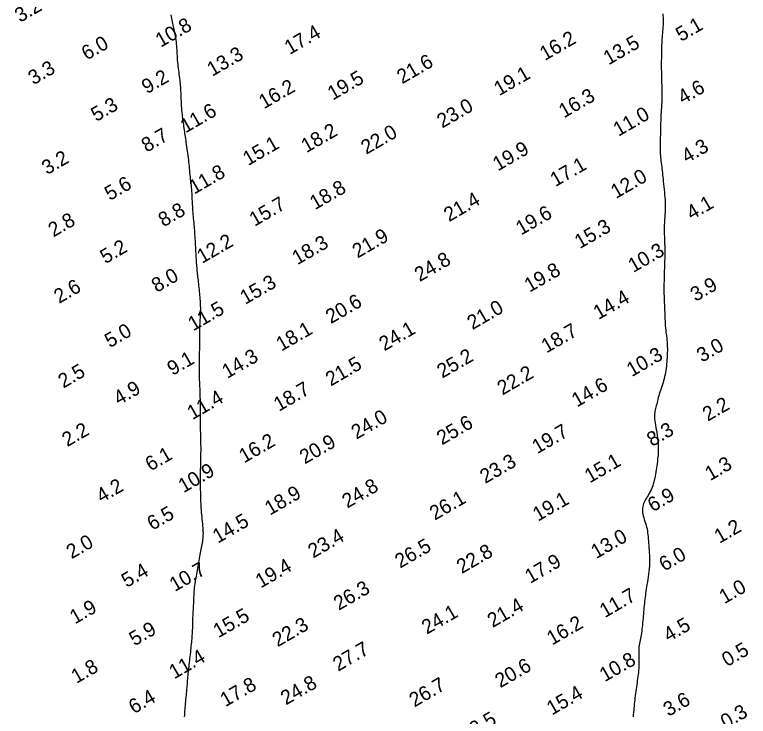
# Model space of a CAD drawing. Extents: x 3024098 to 3056816, y 418252 to 509144.
# Drawn here: x 3028364.8 to 3028619.9, y 425912.1 to 426156.2 of the extents above; entities that cross this region are included whole.
import ezdxf

# ---------------------------------------------------------------- set-up
doc = ezdxf.new("R2010")
doc.units = 0
doc.layers.add('V-CHAN-CONT-EL10', color=7, linetype='Continuous')
doc.layers.add('V-TOPO-SOUN-0911', color=7, linetype='Continuous')

msp = doc.modelspace()

# ---------------------------------------------------------------- linework, layer by layer
at = {"layer": 'V-CHAN-CONT-EL10'}
for points in [[(3028423.84, 425911.89), (3028423.89, 425912.56), (3028423.93, 425913.22), (3028423.98, 425913.88), (3028424.03, 425914.54), (3028424.08, 425915.22), (3028424.14, 425915.91), (3028424.21, 425916.6), (3028424.27, 425917.3), (3028424.34, 425918.01), (3028424.41, 425918.71), (3028424.48, 425919.41), (3028424.55, 425920.1), (3028424.61, 425920.77), (3028424.67, 425921.43), (3028424.73, 425922.08), (3028424.78, 425922.72), (3028424.83, 425923.35), (3028424.88, 425923.96), (3028424.93, 425924.57), (3028424.98, 425925.18), (3028425.04, 425925.78), (3028425.09, 425926.38), (3028425.16, 425926.99), (3028425.22, 425927.6), (3028425.29, 425928.21), (3028425.36, 425928.84), (3028425.43, 425929.48), (3028425.51, 425930.13), (3028425.58, 425930.81), (3028425.66, 425931.5), (3028425.74, 425932.21), (3028425.82, 425932.93), (3028425.9, 425933.66), (3028425.98, 425934.39), (3028426.06, 425935.11), (3028426.13, 425935.81), (3028426.2, 425936.5), (3028426.27, 425937.17), (3028426.34, 425937.81), (3028426.4, 425938.44), (3028426.45, 425939.06), (3028426.5, 425939.66), (3028426.55, 425940.26), (3028426.59, 425940.86), (3028426.62, 425941.45), (3028426.65, 425942.05), (3028426.67, 425942.66), (3028426.69, 425943.27), (3028426.7, 425943.88), (3028426.72, 425944.51), (3028426.73, 425945.15), (3028426.75, 425945.79), (3028426.77, 425946.46), (3028426.8, 425947.13), (3028426.84, 425947.82), (3028426.88, 425948.51), (3028426.92, 425949.22), (3028426.96, 425949.93), (3028427, 425950.64), (3028427.03, 425951.35), (3028427.07, 425952.07), (3028427.1, 425952.78), (3028427.13, 425953.48), (3028427.16, 425954.19), (3028427.19, 425954.89), (3028427.23, 425955.58), (3028427.28, 425956.26), (3028427.34, 425956.94), (3028427.41, 425957.61), (3028427.5, 425958.28), (3028427.6, 425958.93), (3028427.71, 425959.59), (3028427.83, 425960.24), (3028427.96, 425960.9), (3028428.08, 425961.56), (3028428.21, 425962.22), (3028428.33, 425962.9), (3028428.44, 425963.58), (3028428.56, 425964.27), (3028428.67, 425964.96), (3028428.78, 425965.66), (3028428.89, 425966.34), (3028429, 425967.02), (3028429.11, 425967.69), (3028429.23, 425968.34), (3028429.36, 425968.97), (3028429.49, 425969.59), (3028429.63, 425970.18), (3028429.76, 425970.77), (3028429.88, 425971.34), (3028430, 425971.89), (3028430.1, 425972.44), (3028430.19, 425972.98), (3028430.26, 425973.52), (3028430.32, 425974.06), (3028430.35, 425974.6), (3028430.37, 425975.16), (3028430.38, 425975.73), (3028430.37, 425976.33), (3028430.34, 425976.97), (3028430.29, 425977.64), (3028430.24, 425978.36), (3028430.17, 425979.11), (3028430.09, 425979.89), (3028430.01, 425980.69), (3028429.93, 425981.49), (3028429.85, 425982.29), (3028429.77, 425983.09), (3028429.71, 425983.86), (3028429.65, 425984.61), (3028429.61, 425985.33), (3028429.58, 425986.03), (3028429.55, 425986.72), (3028429.53, 425987.41), (3028429.51, 425988.09), (3028429.5, 425988.77), (3028429.48, 425989.47), (3028429.47, 425990.17), (3028429.45, 425990.9), (3028429.44, 425991.63), (3028429.42, 425992.38), (3028429.41, 425993.14), (3028429.4, 425993.92), (3028429.4, 425994.71), (3028429.4, 425995.51), (3028429.41, 425996.32), (3028429.43, 425997.14), (3028429.44, 425997.97), (3028429.46, 425998.8), (3028429.48, 425999.63), (3028429.5, 426000.45), (3028429.52, 426001.27), (3028429.54, 426002.07), (3028429.55, 426002.86), (3028429.56, 426003.64), (3028429.57, 426004.4), (3028429.57, 426005.14), (3028429.57, 426005.88), (3028429.56, 426006.6), (3028429.56, 426007.31), (3028429.54, 426008.01), (3028429.53, 426008.7), (3028429.51, 426009.38), (3028429.49, 426010.06), (3028429.47, 426010.73), (3028429.45, 426011.41), (3028429.44, 426012.09), (3028429.42, 426012.77), (3028429.41, 426013.47), (3028429.4, 426014.17), (3028429.4, 426014.89), (3028429.4, 426015.62), (3028429.4, 426016.36), (3028429.4, 426017.1), (3028429.4, 426017.85), (3028429.4, 426018.6), (3028429.39, 426019.35), (3028429.39, 426020.11), (3028429.38, 426020.86), (3028429.36, 426021.61), (3028429.35, 426022.37), (3028429.33, 426023.12), (3028429.3, 426023.88), (3028429.28, 426024.63), (3028429.25, 426025.38), (3028429.22, 426026.14), (3028429.19, 426026.89), (3028429.16, 426027.64), (3028429.13, 426028.39), (3028429.1, 426029.13), (3028429.08, 426029.86), (3028429.06, 426030.59), (3028429.04, 426031.31), (3028429.03, 426032.02), (3028429.02, 426032.72), (3028429.02, 426033.41), (3028429.03, 426034.1), (3028429.03, 426034.78), (3028429.04, 426035.46), (3028429.05, 426036.14), (3028429.06, 426036.83), (3028429.07, 426037.51), (3028429.08, 426038.2), (3028429.1, 426038.9), (3028429.11, 426039.59), (3028429.12, 426040.29), (3028429.13, 426041), (3028429.14, 426041.71), (3028429.14, 426042.42), (3028429.15, 426043.13), (3028429.15, 426043.85), (3028429.16, 426044.57), (3028429.16, 426045.28), (3028429.17, 426045.99), (3028429.18, 426046.69), (3028429.19, 426047.38), (3028429.21, 426048.07), (3028429.24, 426048.73), (3028429.27, 426049.39), (3028429.31, 426050.03), (3028429.35, 426050.67), (3028429.38, 426051.29), (3028429.41, 426051.9), (3028429.43, 426052.5), (3028429.45, 426053.1), (3028429.46, 426053.69), (3028429.46, 426054.27), (3028429.45, 426054.86), (3028429.43, 426055.44), (3028429.4, 426056.04), (3028429.37, 426056.64), (3028429.32, 426057.26), (3028429.27, 426057.9), (3028429.21, 426058.56), (3028429.15, 426059.23), (3028429.08, 426059.91), (3028429.01, 426060.6), (3028428.94, 426061.28), (3028428.86, 426061.94), (3028428.79, 426062.59), (3028428.72, 426063.21), (3028428.65, 426063.81), (3028428.58, 426064.38), (3028428.52, 426064.92), (3028428.45, 426065.46), (3028428.4, 426065.98), (3028428.34, 426066.5), (3028428.28, 426067.02), (3028428.23, 426067.55), (3028428.18, 426068.1), (3028428.13, 426068.66), (3028428.08, 426069.24), (3028428.04, 426069.83), (3028427.99, 426070.44), (3028427.95, 426071.07), (3028427.91, 426071.72), (3028427.87, 426072.4), (3028427.83, 426073.09), (3028427.79, 426073.8), (3028427.76, 426074.53), (3028427.72, 426075.27), (3028427.69, 426076.01), (3028427.65, 426076.76), (3028427.61, 426077.5), (3028427.57, 426078.24), (3028427.52, 426078.97), (3028427.47, 426079.7), (3028427.42, 426080.41), (3028427.37, 426081.12), (3028427.31, 426081.82), (3028427.26, 426082.53), (3028427.2, 426083.23), (3028427.14, 426083.92), (3028427.07, 426084.62), (3028427.01, 426085.32), (3028426.94, 426086.01), (3028426.88, 426086.7), (3028426.82, 426087.39), (3028426.77, 426088.07), (3028426.72, 426088.74), (3028426.67, 426089.4), (3028426.64, 426090.06), (3028426.6, 426090.7), (3028426.58, 426091.35), (3028426.55, 426091.99), (3028426.52, 426092.64), (3028426.48, 426093.29), (3028426.45, 426093.96), (3028426.4, 426094.64), (3028426.34, 426095.33), (3028426.28, 426096.05), (3028426.21, 426096.77), (3028426.13, 426097.5), (3028426.05, 426098.24), (3028425.97, 426098.99), (3028425.89, 426099.74), (3028425.81, 426100.48), (3028425.74, 426101.22), (3028425.67, 426101.96), (3028425.59, 426102.7), (3028425.52, 426103.43), (3028425.45, 426104.17), (3028425.37, 426104.92), (3028425.29, 426105.67), (3028425.2, 426106.43), (3028425.1, 426107.2), (3028425, 426107.98), (3028424.89, 426108.75), (3028424.78, 426109.51), (3028424.67, 426110.27), (3028424.56, 426111.01), (3028424.46, 426111.72), (3028424.36, 426112.4), (3028424.26, 426113.06), (3028424.17, 426113.68), (3028424.08, 426114.29), (3028424, 426114.88), (3028423.92, 426115.47), (3028423.83, 426116.06), (3028423.74, 426116.66), (3028423.65, 426117.28), (3028423.56, 426117.92), (3028423.46, 426118.59), (3028423.37, 426119.27), (3028423.27, 426119.97), (3028423.18, 426120.69), (3028423.09, 426121.43), (3028423.01, 426122.18), (3028422.94, 426122.94), (3028422.88, 426123.7), (3028422.83, 426124.48), (3028422.79, 426125.25), (3028422.75, 426126.02), (3028422.72, 426126.78), (3028422.69, 426127.53), (3028422.66, 426128.25), (3028422.63, 426128.96), (3028422.59, 426129.64), (3028422.56, 426130.29), (3028422.51, 426130.93), (3028422.46, 426131.56), (3028422.41, 426132.18), (3028422.35, 426132.8), (3028422.28, 426133.43), (3028422.2, 426134.08), (3028422.12, 426134.74), (3028422.03, 426135.41), (3028421.93, 426136.1), (3028421.84, 426136.8), (3028421.75, 426137.51), (3028421.66, 426138.23), (3028421.58, 426138.95), (3028421.5, 426139.67), (3028421.44, 426140.4), (3028421.39, 426141.12), (3028421.35, 426141.84), (3028421.31, 426142.55), (3028421.27, 426143.26), (3028421.23, 426143.97), (3028421.18, 426144.67), (3028421.12, 426145.37), (3028421.06, 426146.05), (3028420.99, 426146.73), (3028420.9, 426147.4), (3028420.81, 426148.05), (3028420.71, 426148.68), (3028420.6, 426149.3), (3028420.49, 426149.9), (3028420.37, 426150.47), (3028420.25, 426151.03), (3028420.12, 426151.56), (3028419.99, 426152.09), (3028419.86, 426152.62), (3028419.73, 426153.15), (3028419.61, 426153.7), (3028419.49, 426154.27), (3028419.38, 426154.87), (3028419.27, 426155.51), (3028419.18, 426156.18)], [(3028590.18, 426156.47), (3028590.2, 426155.85), (3028590.22, 426155.21), (3028590.23, 426154.55), (3028590.24, 426153.88), (3028590.23, 426153.2), (3028590.21, 426152.51), (3028590.18, 426151.82), (3028590.13, 426151.12), (3028590.08, 426150.42), (3028590.03, 426149.72), (3028589.97, 426149.03), (3028589.92, 426148.33), (3028589.86, 426147.64), (3028589.81, 426146.95), (3028589.77, 426146.28), (3028589.74, 426145.61), (3028589.71, 426144.94), (3028589.69, 426144.27), (3028589.67, 426143.61), (3028589.66, 426142.94), (3028589.65, 426142.27), (3028589.64, 426141.58), (3028589.64, 426140.89), (3028589.63, 426140.19), (3028589.63, 426139.48), (3028589.62, 426138.76), (3028589.63, 426138.03), (3028589.63, 426137.28), (3028589.64, 426136.51), (3028589.66, 426135.73), (3028589.67, 426134.94), (3028589.7, 426134.13), (3028589.72, 426133.32), (3028589.74, 426132.5), (3028589.77, 426131.68), (3028589.78, 426130.88), (3028589.8, 426130.08), (3028589.81, 426129.29), (3028589.81, 426128.53), (3028589.8, 426127.78), (3028589.79, 426127.05), (3028589.77, 426126.35), (3028589.75, 426125.67), (3028589.72, 426125.02), (3028589.69, 426124.39), (3028589.65, 426123.79), (3028589.62, 426123.21), (3028589.58, 426122.65), (3028589.55, 426122.1), (3028589.51, 426121.56), (3028589.48, 426121.01), (3028589.45, 426120.45), (3028589.42, 426119.86), (3028589.4, 426119.24), (3028589.38, 426118.59), (3028589.36, 426117.91), (3028589.35, 426117.2), (3028589.34, 426116.48), (3028589.32, 426115.74), (3028589.31, 426115.01), (3028589.3, 426114.28), (3028589.28, 426113.57), (3028589.26, 426112.87), (3028589.24, 426112.2), (3028589.22, 426111.53), (3028589.2, 426110.89), (3028589.19, 426110.25), (3028589.19, 426109.62), (3028589.19, 426109), (3028589.22, 426108.38), (3028589.25, 426107.76), (3028589.3, 426107.14), (3028589.37, 426106.52), (3028589.44, 426105.89), (3028589.51, 426105.26), (3028589.59, 426104.61), (3028589.68, 426103.96), (3028589.76, 426103.3), (3028589.84, 426102.62), (3028589.92, 426101.92), (3028590, 426101.21), (3028590.08, 426100.48), (3028590.15, 426099.71), (3028590.24, 426098.92), (3028590.32, 426098.1), (3028590.41, 426097.24), (3028590.5, 426096.34), (3028590.6, 426095.42), (3028590.69, 426094.49), (3028590.77, 426093.55), (3028590.85, 426092.63), (3028590.92, 426091.74), (3028590.97, 426090.88), (3028591, 426090.08), (3028591.01, 426089.33), (3028591, 426088.64), (3028590.98, 426088), (3028590.94, 426087.38), (3028590.9, 426086.78), (3028590.85, 426086.2), (3028590.81, 426085.6), (3028590.76, 426085), (3028590.73, 426084.38), (3028590.7, 426083.73), (3028590.67, 426083.07), (3028590.66, 426082.39), (3028590.65, 426081.71), (3028590.65, 426081.02), (3028590.65, 426080.34), (3028590.66, 426079.66), (3028590.68, 426078.99), (3028590.7, 426078.33), (3028590.73, 426077.68), (3028590.75, 426077.03), (3028590.78, 426076.39), (3028590.8, 426075.76), (3028590.82, 426075.13), (3028590.83, 426074.5), (3028590.84, 426073.87), (3028590.84, 426073.25), (3028590.83, 426072.61), (3028590.82, 426071.98), (3028590.8, 426071.33), (3028590.78, 426070.67), (3028590.75, 426069.99), (3028590.73, 426069.3), (3028590.71, 426068.59), (3028590.68, 426067.86), (3028590.66, 426067.12), (3028590.64, 426066.37), (3028590.62, 426065.63), (3028590.6, 426064.89), (3028590.58, 426064.16), (3028590.56, 426063.45), (3028590.55, 426062.76), (3028590.54, 426062.08), (3028590.54, 426061.43), (3028590.53, 426060.79), (3028590.53, 426060.16), (3028590.54, 426059.55), (3028590.55, 426058.94), (3028590.56, 426058.35), (3028590.58, 426057.76), (3028590.6, 426057.16), (3028590.63, 426056.57), (3028590.66, 426055.96), (3028590.69, 426055.35), (3028590.72, 426054.71), (3028590.75, 426054.04), (3028590.77, 426053.35), (3028590.8, 426052.63), (3028590.83, 426051.88), (3028590.86, 426051.11), (3028590.89, 426050.33), (3028590.92, 426049.54), (3028590.97, 426048.76), (3028591.02, 426047.98), (3028591.08, 426047.22), (3028591.15, 426046.48), (3028591.23, 426045.76), (3028591.32, 426045.05), (3028591.41, 426044.35), (3028591.49, 426043.66), (3028591.57, 426042.96), (3028591.63, 426042.26), (3028591.68, 426041.54), (3028591.71, 426040.81), (3028591.73, 426040.06), (3028591.73, 426039.3), (3028591.71, 426038.54), (3028591.69, 426037.77), (3028591.65, 426036.99), (3028591.59, 426036.22), (3028591.53, 426035.45), (3028591.46, 426034.69), (3028591.38, 426033.93), (3028591.29, 426033.18), (3028591.19, 426032.44), (3028591.07, 426031.71), (3028590.93, 426030.99), (3028590.78, 426030.27), (3028590.61, 426029.56), (3028590.42, 426028.86), (3028590.22, 426028.17), (3028590, 426027.49), (3028589.78, 426026.82), (3028589.56, 426026.16), (3028589.34, 426025.5), (3028589.13, 426024.86), (3028588.93, 426024.22), (3028588.74, 426023.6), (3028588.58, 426022.98), (3028588.42, 426022.38), (3028588.27, 426021.79), (3028588.14, 426021.23), (3028588.01, 426020.67), (3028587.88, 426020.15), (3028587.76, 426019.64), (3028587.63, 426019.16), (3028587.52, 426018.69), (3028587.41, 426018.22), (3028587.32, 426017.75), (3028587.25, 426017.25), (3028587.21, 426016.73), (3028587.21, 426016.16), (3028587.24, 426015.54), (3028587.32, 426014.85), (3028587.43, 426014.11), (3028587.58, 426013.33), (3028587.73, 426012.5), (3028587.9, 426011.65), (3028588.06, 426010.78), (3028588.21, 426009.9), (3028588.34, 426009.02), (3028588.43, 426008.15), (3028588.5, 426007.29), (3028588.54, 426006.43), (3028588.56, 426005.59), (3028588.55, 426004.76), (3028588.52, 426003.93), (3028588.48, 426003.12), (3028588.42, 426002.33), (3028588.35, 426001.54), (3028588.27, 426000.77), (3028588.18, 426000.01), (3028588.07, 425999.26), (3028587.96, 425998.52), (3028587.85, 425997.79), (3028587.72, 425997.07), (3028587.59, 425996.35), (3028587.46, 425995.65), (3028587.32, 425994.95), (3028587.17, 425994.27), (3028587, 425993.6), (3028586.82, 425992.94), (3028586.63, 425992.31), (3028586.41, 425991.69), (3028586.17, 425991.1), (3028585.9, 425990.54), (3028585.62, 425989.99), (3028585.33, 425989.47), (3028585.02, 425988.96), (3028584.72, 425988.47), (3028584.43, 425987.98), (3028584.15, 425987.51), (3028583.89, 425987.04), (3028583.66, 425986.56), (3028583.46, 425986.09), (3028583.29, 425985.61), (3028583.16, 425985.12), (3028583.08, 425984.62), (3028583.03, 425984.1), (3028583.03, 425983.57), (3028583.08, 425983.01), (3028583.19, 425982.43), (3028583.33, 425981.83), (3028583.51, 425981.21), (3028583.71, 425980.58), (3028583.92, 425979.93), (3028584.13, 425979.28), (3028584.33, 425978.62), (3028584.51, 425977.96), (3028584.65, 425977.3), (3028584.77, 425976.64), (3028584.87, 425975.97), (3028584.95, 425975.29), (3028585.02, 425974.6), (3028585.08, 425973.89), (3028585.14, 425973.15), (3028585.19, 425972.38), (3028585.26, 425971.59), (3028585.33, 425970.76), (3028585.39, 425969.91), (3028585.45, 425969.04), (3028585.49, 425968.14), (3028585.52, 425967.23), (3028585.53, 425966.3), (3028585.51, 425965.35), (3028585.46, 425964.4), (3028585.39, 425963.45), (3028585.29, 425962.49), (3028585.17, 425961.55), (3028585.05, 425960.62), (3028584.91, 425959.71), (3028584.78, 425958.84), (3028584.64, 425957.99), (3028584.52, 425957.19), (3028584.4, 425956.42), (3028584.28, 425955.67), (3028584.18, 425954.95), (3028584.08, 425954.24), (3028583.98, 425953.54), (3028583.89, 425952.84), (3028583.81, 425952.13), (3028583.73, 425951.41), (3028583.66, 425950.68), (3028583.59, 425949.93), (3028583.53, 425949.18), (3028583.46, 425948.43), (3028583.4, 425947.67), (3028583.34, 425946.9), (3028583.27, 425946.14), (3028583.2, 425945.38), (3028583.13, 425944.62), (3028583.06, 425943.87), (3028582.98, 425943.14), (3028582.9, 425942.42), (3028582.8, 425941.72), (3028582.71, 425941.04), (3028582.6, 425940.39), (3028582.48, 425939.77), (3028582.37, 425939.18), (3028582.25, 425938.6), (3028582.13, 425938.03), (3028582.03, 425937.46), (3028581.94, 425936.88), (3028581.86, 425936.29), (3028581.81, 425935.68), (3028581.78, 425935.04), (3028581.77, 425934.38), (3028581.77, 425933.69), (3028581.79, 425933), (3028581.81, 425932.29), (3028581.82, 425931.57), (3028581.83, 425930.86), (3028581.83, 425930.15), (3028581.8, 425929.44), (3028581.76, 425928.74), (3028581.71, 425928.04), (3028581.64, 425927.34), (3028581.56, 425926.64), (3028581.48, 425925.94), (3028581.38, 425925.23), (3028581.28, 425924.5), (3028581.18, 425923.77), (3028581.07, 425923.03), (3028580.97, 425922.28), (3028580.86, 425921.53), (3028580.76, 425920.77), (3028580.66, 425920.02), (3028580.56, 425919.27), (3028580.47, 425918.53), (3028580.39, 425917.8), (3028580.31, 425917.07), (3028580.24, 425916.35), (3028580.17, 425915.63), (3028580.1, 425914.91), (3028580.03, 425914.19), (3028579.96, 425913.46), (3028579.89, 425912.73), (3028579.81, 425911.98)]]:
    msp.add_lwpolyline(points, dxfattribs=at)

# ---------------------------------------------------------------- texts
at = {"layer": 'V-TOPO-SOUN-0911'}
for s, p in [('3.2', (3028366.63, 426153.31)), ('10.8 ', (3028415.55, 426144.65)), ('5.1', (3028596.47, 426146.67)), ('17.4 ', (3028460.4, 426142.15)), ('16.2 ', (3028549.14, 426140.05)), ('6.0', (3028389.84, 426140.19)), ('13.5 ', (3028571.28, 426138.51)), ('13.3 ', (3028433.5, 426134.57)), ('21.6 ', (3028499.5, 426131.95)), ('3.3', (3028371.29, 426131.59)), ('19.1 ', (3028533.25, 426127.8)), ('9.2', (3028410.76, 426128.48)), ('19.5 ', (3028475.38, 426126.24)), ('16.2 ', (3028451.47, 426123.25)), ('4.6', (3028597.17, 426124.87)), ('16.3 ', (3028555.77, 426120.07)), ('5.3', (3028393.14, 426118.8)), ('23.0 ', (3028513.43, 426116.56)), ('11.6 ', (3028424.18, 426114.86)), ('11.0 ', (3028574.72, 426113.67)), ('8.7', (3028410.66, 426108.14)), ('18.2 ', (3028466.21, 426107.97)), ('22.0 ', (3028487.02, 426107.41)), ('15.1 ', (3028445.94, 426103.49)), ('19.9 ', (3028532.81, 426101.63)), ('4.3', (3028598.49, 426104.36)), ('3.2', (3028376.01, 426100.33)), ('17.1 ', (3028552.8, 426096.17)), ('11.8 ', (3028427.2, 426093.56)), ('12.0 ', (3028573.87, 426092.02)), ('5.6', (3028397.86, 426091.34)), ('18.8 ', (3028469.19, 426088.15)), ('21.4 ', (3028515.81, 426083.98)), ('15.7 ', (3028448.19, 426082.37)), ('4.1', (3028600.18, 426084.63)), ('8.8', (3028416.53, 426082.18)), ('19.6 ', (3028540.84, 426079.3)), ('2.8', (3028378.25, 426078.67)), ('15.3 ', (3028561.28, 426074.6)), ('21.9 ', (3028483.99, 426071.32)), ('12.2 ', (3028429.95, 426069.48)), ('18.3 ', (3028463.06, 426068.99)), ('5.2', (3028396.32, 426069.36)), ('10.3 ', (3028579.89, 426066.3)), ('24.8 ', (3028505.61, 426063.15)), ('19.8 ', (3028543.8, 426059.44)), ('8.0', (3028414.19, 426059.38)), ('2.6', (3028380.24, 426055.55)), ('15.3 ', (3028444.95, 426055.21)), ('3.9', (3028601.54, 426056.23)), ('20.6 ', (3028474.73, 426048.52)), ('14.4 ', (3028567.78, 426049.93)), ('11.5 ', (3028426.86, 426045.99)), ('21.0 ', (3028523.93, 426046.42)), ('5.0', (3028397.88, 426040.16)), ('18.1 ', (3028457.49, 426038.95)), ('24.1 ', (3028493.32, 426039.05)), ('18.7 ', (3028549.7, 426038.31)), ('3.0', (3028603.75, 426035.07)), ('10.3 ', (3028579.36, 426030.05)), ('9.1', (3028419.63, 426030.49)), ('14.3 ', (3028438.68, 426029.45)), ('25.2 ', (3028513.45, 426029.55)), ('21.5 ', (3028474.69, 426026.8)), ('2.5', (3028381.71, 426026.08)), ('22.2 ', (3028534.38, 426023.68)), ('14.6 ', (3028560.26, 426019.49)), ('4.9', (3028400.98, 426020.18)), ('18.7 ', (3028456.63, 426018)), ('11.4 ', (3028426.57, 426015.09)), ('2.2', (3028605.77, 426014.57)), ('24.0 ', (3028483.61, 426008.32)), ('25.6 ', (3028513.35, 426006.33)), ('2.2', (3028383.07, 426005.71)), ('19.7 ', (3028546.49, 426003.27)), ('8.3', (3028586.41, 426005.77)), ('16.2 ', (3028444.58, 426000.06)), ('20.9 ', (3028465.65, 425999.7)), ('6.1', (3028412.01, 425997.23)), ('23.3 ', (3028528.38, 425992.91)), ('15.1 ', (3028564.74, 425993.09)), ('1.3', (3028606.62, 425993.9)), ('10.9 ', (3028423.49, 425989.69)), ('4.2', (3028394.98, 425986.22)), ('24.8 ', (3028480.44, 425984.34)), ('18.9 ', (3028453.54, 425981.88)), ('26.1 ', (3028510.87, 425980.16)), ('19.1 ', (3028546.73, 425979.77)), ('6.9', (3028586.68, 425983.04)), ('6.5', (3028412.65, 425976.61)), ('14.5 ', (3028435.42, 425972.14)), ('1.2', (3028609.84, 425972.08)), ('23.4 ', (3028468.57, 425966.96)), ('13.0 ', (3028566.98, 425966.76)), ('2.0', (3028384.56, 425966.7)), ('26.5 ', (3028498.81, 425963.48)), ('22.8 ', (3028520.24, 425961.57)), ('6.0', (3028590.66, 425962.4)), ('19.4 ', (3028450.33, 425956.52)), ('17.9 ', (3028543.99, 425958.13)), ('5.4', (3028403.74, 425956.73)), ('10.7 ', (3028420.44, 425955.31)), ('26.3 ', (3028477.49, 425948.81)), ('1.0', (3028611.56, 425951.08)), ('11.7 ', (3028569.98, 425946.22)), ('1.9', (3028385.73, 425944.03)), ('21.4 ', (3028530.97, 425942.81)), ('15.5 ', (3028435.62, 425939.23)), ('24.1 ', (3028508.12, 425940.49)), ('22.3 ', (3028456.17, 425936.08)), ('16.2 ', (3028551.61, 425936.67)), ('4.5', (3028592.18, 425937.86)), ('5.9', (3028406.43, 425936.42)), ('27.7 ', (3028477.23, 425927.59)), ('0.5', (3028612.49, 425929.2)), ('11.4 ', (3028420.27, 425924.93)), ('10.8 ', (3028569.95, 425923.94)), ('1.8', (3028386.25, 425923.36)), ('20.6 ', (3028533.62, 425921.85)), ('17.8 ', (3028438.06, 425915.25)), ('24.8 ', (3028459.09, 425915.87)), ('26.7 ', (3028503.77, 425915.15)), ('6.4', (3028406.23, 425912.8)), ('15.4 ', (3028551.57, 425912.33)), ('3.6', (3028592.12, 425911.88)), ('0.3', (3028612.04, 425907.64)), ('22.5 ', (3028521.48, 425903.24))]:
    msp.add_text(s, height=5, rotation=30, dxfattribs=at).set_placement(p)

doc.saveas('drawing.dxf')
